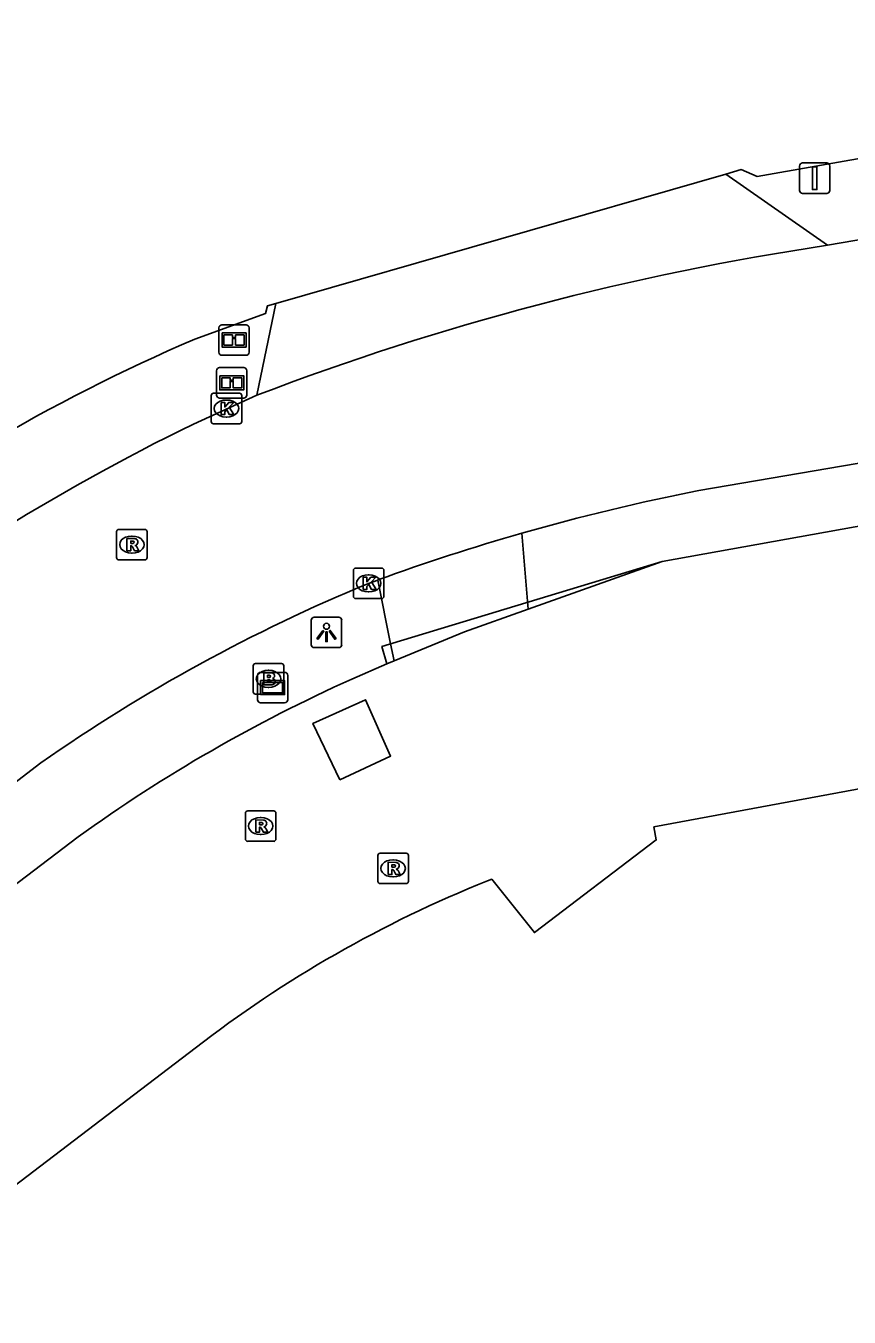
# Model space of a CAD drawing. Extents: x 156141 to 158132, y 385651 to 388399.
# Drawn here: x 156730.38 to 156757.38, y 386739.61 to 386781.96 of the extents above; entities that cross this region are included whole.
import ezdxf

# ---------------------------------------------------------------- set-up
doc = ezdxf.new("R2010")
doc.units = 0
for name, color, linetype in [('IMGEO_Berm_groen', 7, 'Continuous'), ('IMGEO_Brandkraan', 7, 'Continuous'), ('IMGEO_Hek', 7, 'Continuous'), ('IMGEO_Informatiebord', 7, 'Continuous'), ('IMGEO_Kolk', 7, 'Continuous'), ('IMGEO_Lage_trafo', 7, 'Continuous'), ('IMGEO_Lichtpunt', 7, 'Continuous'), ('IMGEO_Pand', 7, 'Continuous'), ('IMGEO_Rijbaan_lokaal_gesloten', 7, 'Continuous'), ('IMGEO_Rijbaan_lokaal_open', 7, 'Continuous'), ('IMGEO_Rioolput', 7, 'Continuous'), ('IMGEO_Verkeersbordpaal', 7, 'Continuous'), ('IMGEO_Verklikker', 7, 'Continuous'), ('IMGEO_Voetpad_open', 7, 'Continuous')]:
    doc.layers.add(name, color=color, linetype=linetype)

msp = doc.modelspace()

# ---------------------------------------------------------------- linework, layer by layer
at = {"layer": 'IMGEO_Berm_groen'}
for points in [[(156779.733, 386781.96), (156774.709, 386780.609), (156754.356, 386777.018), (156753.838, 386777.245), (156753.33, 386777.099)], [(156738.577, 386772.853), (156738.301, 386772.773), (156738.237, 386772.522), (156735.926, 386771.688)], [(156746.853, 386762.833), (156751.247, 386764.398), (156769.252, 386767.626)], [(156741.07, 386760.537), (156742.214, 386761.034), (156742.455, 386761.134)], [(156712.486, 386740.439), (156732.098, 386755.362)]]:
    msp.add_lwpolyline(points, dxfattribs=at)
for centre, radius, start, end in [((156759.378, 386717.047), 59.461, 113.22942, 128.13629), ((156761.908, 386714.045), 50.948, 114.1421, 125.8102)]:
    msp.add_arc(centre, radius, start, end, dxfattribs=at)
at = {"layer": 'IMGEO_Brandkraan'}
for p, q in [((156737.837, 386760.119), (156737.837, 386760.971)), ((156737.912, 386761.045), (156738.764, 386761.045)), ((156738.838, 386760.971), (156738.838, 386760.119)), ((156738.325, 386760.825), (156738.35, 386760.825)), ((156738.348, 386760.265), (156738.323, 386760.265)), ((156738.764, 386760.045), (156737.912, 386760.045))]:
    msp.add_line(p, q, dxfattribs=at)
for points in [[(156737.837, 386760.119), (156737.837, 386760.971)], [(156737.912, 386761.045), (156738.764, 386761.045)], [(156738.838, 386760.971), (156738.838, 386760.119)], [(156738.185, 386760.745), (156738.185, 386760.345), (156738.398, 386760.345)], [(156738.416, 386760.745), (156738.185, 386760.745)], [(156738.364, 386760.664), (156738.31, 386760.664), (156738.31, 386760.588)], [(156738.31, 386760.588), (156738.363, 386760.588)], [(156738.372, 386760.512), (156738.31, 386760.512), (156738.31, 386760.431)], [(156738.31, 386760.431), (156738.372, 386760.431)], [(156738.764, 386760.045), (156737.912, 386760.045)]]:
    msp.add_lwpolyline(points, dxfattribs=at)
for centre, radius, start, end in [((156737.914, 386760.969), 0.0765, 91.552, 178.448), ((156737.914, 386760.969), 0.0765, 91.552, 178.448), ((156738.762, 386760.969), 0.0765, 1.552, 88.448), ((156738.762, 386760.969), 0.0765, 1.552, 88.448), ((156738.365, 386760.626), 0.0379, 267.8285, 90.9355), ((156738.373, 386760.471), 0.0404, 269.8759, 90.5077), ((156738.42, 386760.6), 0.145, 59.4692, 91.5367), ((156738.445, 386760.647), 0.0922, 285.5137, 58.1501), ((156738.45, 386760.455), 0.105, 301.3115, 78.989), ((156737.914, 386760.121), 0.0765, 181.552, 268.448), ((156737.914, 386760.121), 0.0765, 181.552, 268.448), ((156738.404, 386760.596), 0.251, 268.6676, 293.5347), ((156738.762, 386760.121), 0.0765, 271.552, 358.448), ((156738.762, 386760.121), 0.0765, 271.552, 358.448)]:
    msp.add_arc(centre, radius, start, end, dxfattribs=at)
for centre, major_axis, ratio, start_param, end_param in [((156738.324, 386760.545), (-0.387, 0.002), 0.722429, 4.712389, 7.853982), ((156738.349, 386760.545), (-0.39, 0.002), 0.717154, 1.570796, 4.712389)]:
    msp.add_ellipse(centre, major_axis=major_axis, ratio=ratio, start_param=start_param, end_param=end_param, dxfattribs=at)
at = {"layer": 'IMGEO_Hek'}
for points in [[(156753.33, 386777.099), (156753.838, 386777.245), (156754.356, 386777.018), (156774.709, 386780.609), (156779.733, 386781.96)], [(156738.577, 386772.853), (156753.33, 386777.099)], [(156735.926, 386771.688), (156738.237, 386772.522), (156738.301, 386772.773), (156738.577, 386772.853)], [(156742.214, 386761.034), (156742.055, 386761.609), (156751.247, 386764.398), (156769.252, 386767.626)]]:
    msp.add_lwpolyline(points, dxfattribs=at)
msp.add_arc((156759.378, 386717.047), 59.461, 113.22942, 128.13629, dxfattribs=at)
at = {"layer": 'IMGEO_Informatiebord'}
for p, q in [((156736.712, 386771.256), (156736.712, 386772.056)), ((156736.712, 386772.056), (156736.712, 386771.256)), ((156736.812, 386772.156), (156737.602, 386772.156)), ((156737.602, 386772.156), (156736.812, 386772.156)), ((156737.702, 386772.056), (156737.702, 386771.256)), ((156737.702, 386771.256), (156737.702, 386772.056)), ((156737.602, 386771.156), (156736.812, 386771.156)), ((156736.812, 386771.156), (156737.602, 386771.156)), ((156736.736, 386770.751), (156737.526, 386770.751)), ((156737.526, 386770.751), (156736.736, 386770.751)), ((156736.636, 386769.851), (156736.636, 386770.651)), ((156736.636, 386770.651), (156736.636, 386769.851)), ((156737.626, 386770.651), (156737.626, 386769.851)), ((156737.626, 386769.851), (156737.626, 386770.651)), ((156737.526, 386769.751), (156736.736, 386769.751)), ((156736.736, 386769.751), (156737.526, 386769.751))]:
    msp.add_line(p, q, dxfattribs=at)
for points in [[(156736.813, 386771.888), (156737.601, 386771.888), (156737.601, 386771.424), (156736.813, 386771.424), (156736.813, 386771.888)], [(156736.878, 386771.823), (156736.878, 386771.489), (156737.153, 386771.489), (156737.154, 386771.702), (156737.258, 386771.703), (156737.259, 386771.489), (156737.536, 386771.489), (156737.536, 386771.823), (156737.26, 386771.823), (156737.26, 386771.743), (156737.154, 386771.743), (156737.154, 386771.823), (156736.878, 386771.823)], [(156736.737, 386770.483), (156737.525, 386770.483), (156737.525, 386770.019), (156736.737, 386770.019), (156736.737, 386770.483)], [(156736.802, 386770.418), (156736.802, 386770.084), (156737.077, 386770.084), (156737.078, 386770.297), (156737.182, 386770.298), (156737.183, 386770.084), (156737.46, 386770.084), (156737.46, 386770.418), (156737.184, 386770.418), (156737.184, 386770.338), (156737.078, 386770.338), (156737.078, 386770.418), (156736.802, 386770.418)]]:
    msp.add_lwpolyline(points, dxfattribs=at)
for centre, start, end in [((156736.812, 386772.056), 90, 180), ((156736.812, 386772.056), 90, 180), ((156737.602, 386772.056), 0, 90), ((156737.602, 386772.056), 360, 90), ((156736.812, 386771.256), 180, 270), ((156736.812, 386771.256), 180, 270), ((156737.602, 386771.256), 270, 0), ((156737.602, 386771.256), 270, 0), ((156736.736, 386770.651), 90, 180), ((156736.736, 386770.651), 90, 180), ((156737.526, 386770.651), 0, 90), ((156737.526, 386770.651), 360, 90), ((156736.736, 386769.851), 180, 270), ((156736.736, 386769.851), 180, 270), ((156737.526, 386769.851), 270, 0), ((156737.526, 386769.851), 270, 0)]:
    msp.add_arc(centre, 0.1, start, end, dxfattribs=at)
at = {"layer": 'IMGEO_Kolk'}
for p, q in [((156736.459, 386768.983), (156736.459, 386769.835)), ((156736.534, 386769.909), (156737.386, 386769.909)), ((156737.46, 386769.835), (156737.46, 386768.983)), ((156736.947, 386769.689), (156736.972, 386769.689)), ((156736.97, 386769.129), (156736.945, 386769.129)), ((156737.386, 386768.909), (156736.534, 386768.909)), ((156741.121, 386763.249), (156741.121, 386764.101)), ((156741.196, 386764.175), (156742.048, 386764.175)), ((156741.609, 386763.955), (156741.634, 386763.955)), ((156742.122, 386764.101), (156742.122, 386763.249)), ((156742.048, 386763.175), (156741.196, 386763.175)), ((156741.632, 386763.395), (156741.607, 386763.395))]:
    msp.add_line(p, q, dxfattribs=at)
for points in [[(156736.459, 386768.983), (156736.459, 386769.835)], [(156736.534, 386769.909), (156737.386, 386769.909)], [(156737.46, 386769.835), (156737.46, 386768.983)], [(156736.78, 386769.609), (156736.903, 386769.609), (156736.903, 386769.458), (156737.033, 386769.609), (156737.197, 386769.609), (156737.051, 386769.458), (156737.204, 386769.209), (156737.052, 386769.209), (156736.967, 386769.373), (156736.903, 386769.306), (156736.903, 386769.209), (156736.78, 386769.209), (156736.78, 386769.609)], [(156737.386, 386768.909), (156736.534, 386768.909)], [(156741.121, 386763.249), (156741.121, 386764.101)], [(156741.196, 386764.175), (156742.048, 386764.175)], [(156741.442, 386763.875), (156741.565, 386763.875), (156741.565, 386763.724), (156741.695, 386763.875), (156741.859, 386763.875), (156741.713, 386763.724), (156741.866, 386763.475), (156741.714, 386763.475), (156741.629, 386763.639), (156741.565, 386763.572), (156741.565, 386763.475), (156741.442, 386763.475), (156741.442, 386763.875)], [(156742.122, 386764.101), (156742.122, 386763.249)], [(156742.048, 386763.175), (156741.196, 386763.175)]]:
    msp.add_lwpolyline(points, dxfattribs=at)
for centre, start, end in [((156736.536, 386769.833), 91.552, 178.448), ((156736.536, 386769.833), 91.552, 178.448), ((156737.384, 386769.833), 1.552, 88.448), ((156737.384, 386769.833), 1.552, 88.448), ((156736.536, 386768.985), 181.552, 268.448), ((156736.536, 386768.985), 181.552, 268.448), ((156737.384, 386768.985), 271.552, 358.448), ((156737.384, 386768.985), 271.552, 358.448), ((156741.198, 386764.099), 91.552, 178.448), ((156741.198, 386764.099), 91.552, 178.448), ((156742.046, 386764.099), 1.552, 88.448), ((156742.046, 386764.099), 1.552, 88.448), ((156741.198, 386763.251), 181.552, 268.448), ((156741.198, 386763.251), 181.552, 268.448), ((156742.046, 386763.251), 271.552, 358.448), ((156742.046, 386763.251), 271.552, 358.448)]:
    msp.add_arc(centre, 0.0765, start, end, dxfattribs=at)
for centre, major_axis, ratio, start_param, end_param in [((156736.946, 386769.409), (-0.387, 0.002), 0.722429, 4.712389, 7.853982), ((156736.971, 386769.409), (-0.39, 0.002), 0.717154, 1.570796, 4.712389), ((156741.608, 386763.675), (-0.387, 0.002), 0.722429, 4.712389, 7.853982), ((156741.633, 386763.675), (-0.39, 0.002), 0.717154, 1.570796, 4.712389)]:
    msp.add_ellipse(centre, major_axis=major_axis, ratio=ratio, start_param=start_param, end_param=end_param, dxfattribs=at)
at = {"layer": 'IMGEO_Lage_trafo'}
msp.add_lwpolyline([(156740.672, 386757.231), (156742.339, 386758.012), (156741.519, 386759.859), (156739.796, 386759.082), (156740.672, 386757.231)], dxfattribs=at)
at = {"layer": 'IMGEO_Lichtpunt'}
for p, q in [((156739.74, 386762.47), (156739.74, 386761.663)), ((156739.74, 386762.47), (156739.74, 386761.663)), ((156740.642, 386762.565), (156739.834, 386762.565)), ((156740.642, 386762.565), (156739.834, 386762.565)), ((156740.736, 386761.663), (156740.736, 386762.47)), ((156740.736, 386761.663), (156740.736, 386762.47)), ((156739.834, 386761.569), (156740.642, 386761.569)), ((156739.834, 386761.569), (156740.642, 386761.569))]:
    msp.add_line(p, q, dxfattribs=at)
for points in [[(156740.114, 386762.134), (156740.153, 386762.106), (156739.965, 386761.844), (156739.927, 386761.871), (156740.114, 386762.134)], [(156740.216, 386762.086), (156740.263, 386762.086), (156740.263, 386761.764), (156740.216, 386761.764), (156740.216, 386762.086)], [(156740.326, 386762.106), (156740.364, 386762.133), (156740.551, 386761.871), (156740.512, 386761.843), (156740.326, 386762.106)]]:
    msp.add_lwpolyline(points, dxfattribs=at)
msp.add_circle((156740.239, 386762.268), 0.0994, dxfattribs=at)
for centre, start, end in [((156739.834, 386762.47), 90, 180), ((156739.834, 386762.47), 90, 180), ((156740.642, 386762.47), 0, 90), ((156740.642, 386762.47), 0, 90), ((156739.834, 386761.663), 180, 270), ((156739.834, 386761.663), 180, 270), ((156740.642, 386761.663), 270, 0), ((156740.642, 386761.663), 270, 360)]:
    msp.add_arc(centre, 0.0946, start, end, dxfattribs=at)
at = {"layer": 'IMGEO_Pand'}
for points in [[(156745.514, 386753.92), (156745.655, 386753.973), (156747.058, 386752.221), (156751.051, 386755.263), (156750.972, 386755.686), (156760.826, 386757.516), (156761.145, 386757.097), (156763.608, 386753.87), (156770.5, 386744.82), (156770.834, 386745.092), (156773.567, 386741.518), (156773.298, 386741.282), (156774.548, 386739.619), (156776.92, 386741.403), (156777.226, 386741.011), (156774.815, 386739.2), (156812.586, 386689.743), (156789.566, 386672.171), (156756.887, 386714.985), (156712.276, 386681.034)], [(156712.276, 386681.034), (156704.259, 386691.546), (156701.969, 386689.799), (156693.612, 386700.758), (156719.804, 386720.691), (156712.322, 386730.437), (156735.928, 386748.433)]]:
    msp.add_lwpolyline(points, dxfattribs=at)
msp.add_arc((156760.408, 386716.783), 40.013, 111.8533, 127.7201, dxfattribs=at)
at = {"layer": 'IMGEO_Rijbaan_lokaal_gesloten'}
for points in [[(156764.664, 386776.13), (156756.662, 386774.763)], [(156737.952, 386769.845), (156735.878, 386768.902)], [(156752.445, 386766.717), (156768.912, 386769.526)], [(156741.621, 386763.675), (156741.922, 386763.786)], [(156712.266, 386743.479), (156730.873, 386757.788)]]:
    msp.add_lwpolyline(points, dxfattribs=at)
for centre, radius, start, end in [((156769.888, 386686.398), 89.349, 98.51237, 110.9422), ((156768.183, 386702.856), 73.523, 116.06463, 128.01044), ((156766.151, 386696.935), 71.115, 101.11205, 105.92199), ((156765.802, 386698.424), 69.588, 105.98225, 110.06999), ((156763.034, 386711.825), 56.098, 112.4401, 124.9815)]:
    msp.add_arc(centre, radius, start, end, dxfattribs=at)
at = {"layer": 'IMGEO_Rijbaan_lokaal_open'}
for points in [[(156738.577, 386772.853), (156753.33, 386777.099)], [(156753.33, 386777.099), (156756.662, 386774.763)], [(156737.952, 386769.845), (156738.577, 386772.853)]]:
    msp.add_lwpolyline(points, dxfattribs=at)
at = {"layer": 'IMGEO_Rioolput'}
for p, q in [((156733.358, 386764.52), (156733.358, 386765.372)), ((156733.433, 386765.446), (156734.285, 386765.446)), ((156733.846, 386765.226), (156733.871, 386765.226)), ((156734.359, 386765.372), (156734.359, 386764.52)), ((156734.285, 386764.446), (156733.433, 386764.446)), ((156733.869, 386764.666), (156733.844, 386764.666)), ((156737.581, 386755.29), (156737.581, 386756.142)), ((156737.656, 386756.216), (156738.508, 386756.216)), ((156738.069, 386755.996), (156738.094, 386755.996)), ((156738.582, 386756.142), (156738.582, 386755.29)), ((156738.092, 386755.436), (156738.067, 386755.436)), ((156738.508, 386755.216), (156737.656, 386755.216)), ((156741.923, 386753.902), (156741.923, 386754.754)), ((156741.998, 386754.828), (156742.85, 386754.828)), ((156742.411, 386754.608), (156742.436, 386754.608)), ((156742.924, 386754.754), (156742.924, 386753.902)), ((156742.85, 386753.828), (156741.998, 386753.828)), ((156742.434, 386754.048), (156742.409, 386754.048))]:
    msp.add_line(p, q, dxfattribs=at)
for points in [[(156733.358, 386764.52), (156733.358, 386765.372)], [(156733.433, 386765.446), (156734.285, 386765.446)], [(156733.947, 386765.144), (156733.695, 386765.146), (156733.695, 386764.746)], [(156734.359, 386765.372), (156734.359, 386764.52)], [(156733.695, 386764.746), (156733.819, 386764.746), (156733.819, 386764.908), (156733.83, 386764.908)], [(156733.873, 386765.065), (156733.819, 386765.065), (156733.819, 386764.984)], [(156733.819, 386764.984), (156733.871, 386764.984)], [(156733.877, 386764.879), (156733.948, 386764.746), (156734.088, 386764.746), (156734.023, 386764.872)], [(156734.285, 386764.446), (156733.433, 386764.446)], [(156737.581, 386755.29), (156737.581, 386756.142)], [(156737.656, 386756.216), (156738.508, 386756.216)], [(156738.17, 386755.914), (156737.918, 386755.916), (156737.918, 386755.516)], [(156738.096, 386755.835), (156738.042, 386755.835), (156738.042, 386755.754)], [(156738.582, 386756.142), (156738.582, 386755.29)], [(156737.918, 386755.516), (156738.042, 386755.516), (156738.042, 386755.678), (156738.053, 386755.678)], [(156738.042, 386755.754), (156738.094, 386755.754)], [(156738.1, 386755.649), (156738.171, 386755.516), (156738.311, 386755.516), (156738.246, 386755.642)], [(156738.508, 386755.216), (156737.656, 386755.216)], [(156741.923, 386753.902), (156741.923, 386754.754)], [(156741.998, 386754.828), (156742.85, 386754.828)], [(156742.924, 386754.754), (156742.924, 386753.902)], [(156742.512, 386754.526), (156742.26, 386754.528), (156742.26, 386754.128)], [(156742.26, 386754.128), (156742.384, 386754.128), (156742.384, 386754.29), (156742.395, 386754.29)], [(156742.438, 386754.447), (156742.384, 386754.447), (156742.384, 386754.366)], [(156742.384, 386754.366), (156742.436, 386754.366)], [(156742.442, 386754.261), (156742.513, 386754.128), (156742.653, 386754.128), (156742.588, 386754.254)], [(156742.85, 386753.828), (156741.998, 386753.828)]]:
    msp.add_lwpolyline(points, dxfattribs=at)
for centre, radius, start, end in [((156733.435, 386765.37), 0.0765, 91.552, 178.448), ((156733.435, 386765.37), 0.0765, 91.552, 178.448), ((156734.283, 386765.37), 0.0765, 1.552, 88.448), ((156734.283, 386765.37), 0.0765, 1.552, 88.448), ((156733.829, 386764.855), 0.0533, 26.0293, 88.6989), ((156733.855, 386765.173), 0.19, 274.7715, 282.9687), ((156733.879, 386764.969), 0.0964, 77.0061, 93.1865), ((156733.893, 386765.026), 0.0378, 276.6634, 79.6772), ((156733.946, 386765.034), 0.109, 350.3612, 89.416), ((156733.944, 386765.034), 0.112, 277.5842, 350.9817), ((156733.928, 386764.819), 0.108, 29.5134, 73.7905), ((156733.435, 386764.522), 0.0765, 181.552, 268.448), ((156733.435, 386764.522), 0.0765, 181.552, 268.448), ((156734.283, 386764.522), 0.0765, 271.552, 358.448), ((156734.283, 386764.522), 0.0765, 271.552, 358.448), ((156737.658, 386756.14), 0.0765, 91.552, 178.448), ((156737.658, 386756.14), 0.0765, 91.552, 178.448), ((156738.102, 386755.739), 0.0964, 77.0061, 93.1865), ((156738.116, 386755.796), 0.0378, 276.6634, 79.6772), ((156738.169, 386755.804), 0.109, 350.3612, 89.416), ((156738.506, 386756.14), 0.0765, 1.552, 88.448), ((156738.506, 386756.14), 0.0765, 1.552, 88.448), ((156738.052, 386755.625), 0.0533, 26.0293, 88.6989), ((156738.078, 386755.943), 0.19, 274.7715, 282.9687), ((156738.167, 386755.804), 0.112, 277.5842, 350.9817), ((156738.151, 386755.589), 0.108, 29.5134, 73.7905), ((156737.658, 386755.292), 0.0765, 181.552, 268.448), ((156737.658, 386755.292), 0.0765, 181.552, 268.448), ((156738.506, 386755.292), 0.0765, 271.552, 358.448), ((156738.506, 386755.292), 0.0765, 271.552, 358.448), ((156742, 386754.752), 0.0765, 91.552, 178.448), ((156742, 386754.752), 0.0765, 91.552, 178.448), ((156742.848, 386754.752), 0.0765, 1.552, 88.448), ((156742.848, 386754.752), 0.0765, 1.552, 88.448), ((156742.394, 386754.237), 0.0533, 26.0293, 88.6989), ((156742.42, 386754.555), 0.19, 274.7715, 282.9687), ((156742.444, 386754.351), 0.0964, 77.0061, 93.1865), ((156742.458, 386754.408), 0.0378, 276.6634, 79.6772), ((156742.511, 386754.416), 0.109, 350.3612, 89.416), ((156742.509, 386754.416), 0.112, 277.5842, 350.9817), ((156742.493, 386754.201), 0.108, 29.5134, 73.7905), ((156742, 386753.904), 0.0765, 181.552, 268.448), ((156742, 386753.904), 0.0765, 181.552, 268.448), ((156742.848, 386753.904), 0.0765, 271.552, 358.448), ((156742.848, 386753.904), 0.0765, 271.552, 358.448)]:
    msp.add_arc(centre, radius, start, end, dxfattribs=at)
for centre, major_axis, ratio, start_param, end_param in [((156733.845, 386764.946), (-0.387, 0.002), 0.722429, 4.712389, 7.853982), ((156733.87, 386764.946), (-0.39, 0.002), 0.717154, 1.570796, 4.712389), ((156738.068, 386755.716), (-0.387, 0.002), 0.722429, 4.712389, 7.853982), ((156738.093, 386755.716), (-0.39, 0.002), 0.717154, 1.570796, 4.712389), ((156742.41, 386754.328), (-0.387, 0.002), 0.722429, 4.712389, 7.853982), ((156742.435, 386754.328), (-0.39, 0.002), 0.717154, 1.570796, 4.712389)]:
    msp.add_ellipse(centre, major_axis=major_axis, ratio=ratio, start_param=start_param, end_param=end_param, dxfattribs=at)
at = {"layer": 'IMGEO_Verkeersbordpaal'}
for p, q in [((156755.849, 386777.462), (156756.639, 386777.462)), ((156756.639, 386777.462), (156755.849, 386777.462)), ((156755.749, 386776.562), (156755.749, 386777.362)), ((156755.749, 386777.362), (156755.749, 386776.562)), ((156756.739, 386777.362), (156756.739, 386776.562)), ((156756.739, 386776.562), (156756.739, 386777.362)), ((156756.639, 386776.462), (156755.849, 386776.462)), ((156755.849, 386776.462), (156756.639, 386776.462))]:
    msp.add_line(p, q, dxfattribs=at)
msp.add_lwpolyline([(156756.169, 386777.337), (156756.319, 386777.337), (156756.319, 386776.587), (156756.169, 386776.587), (156756.169, 386777.337)], dxfattribs=at)
for centre, start, end in [((156755.849, 386777.362), 90, 180), ((156755.849, 386777.362), 90, 180), ((156756.639, 386777.362), 0, 90), ((156756.639, 386777.362), 360, 90), ((156755.849, 386776.562), 180, 270), ((156755.849, 386776.562), 180, 270), ((156756.639, 386776.562), 270, 0), ((156756.639, 386776.562), 270, 0)]:
    msp.add_arc(centre, 0.1, start, end, dxfattribs=at)
at = {"layer": 'IMGEO_Verklikker'}
for p, q in [((156737.977, 386759.858), (156737.977, 386760.658)), ((156737.977, 386760.658), (156737.977, 386759.858)), ((156738.077, 386760.758), (156738.867, 386760.758)), ((156738.867, 386760.758), (156738.077, 386760.758)), ((156738.967, 386760.658), (156738.967, 386759.858)), ((156738.967, 386759.858), (156738.967, 386760.658)), ((156738.867, 386759.758), (156738.077, 386759.758)), ((156738.077, 386759.758), (156738.867, 386759.758))]:
    msp.add_line(p, q, dxfattribs=at)
for points in [[(156738.078, 386760.49), (156738.866, 386760.49), (156738.866, 386760.026), (156738.078, 386760.026), (156738.078, 386760.49)], [(156738.143, 386760.425), (156738.143, 386760.091), (156738.801, 386760.091), (156738.801, 386760.425), (156738.143, 386760.425)]]:
    msp.add_lwpolyline(points, dxfattribs=at)
for centre, start, end in [((156738.077, 386760.658), 90, 180), ((156738.077, 386760.658), 90, 180), ((156738.867, 386760.658), 0, 90), ((156738.867, 386760.658), 360, 90), ((156738.077, 386759.858), 180, 270), ((156738.077, 386759.858), 180, 270), ((156738.867, 386759.858), 270, 0), ((156738.867, 386759.858), 270, 0)]:
    msp.add_arc(centre, 0.1, start, end, dxfattribs=at)
at = {"layer": 'IMGEO_Voetpad_open'}
for points in [[(156746.642, 386765.322), (156746.853, 386762.833)], [(156742.455, 386761.134), (156742.342, 386761.696), (156741.922, 386763.786)], [(156742.455, 386761.134), (156744.759, 386762.087), (156746.853, 386762.833)]]:
    msp.add_lwpolyline(points, dxfattribs=at)

doc.saveas('drawing.dxf')
